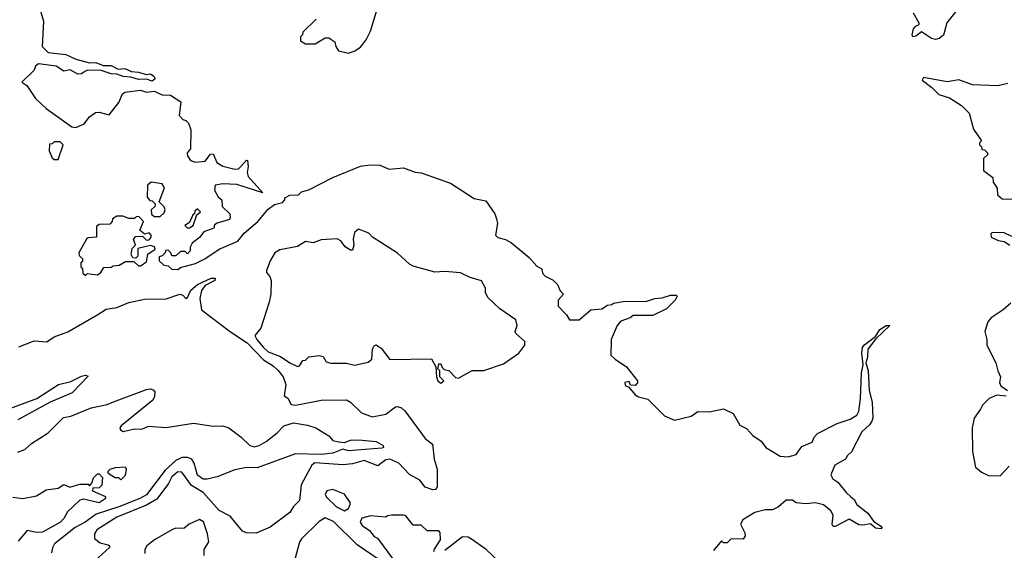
# Model space of a CAD drawing. Extents: x 2386423 to 2568864, y 578392 to 761999.
# Tile 335 of 454: x 2499229 to 2504246, y 668422 to 671122. Entities that reach past the tile are written whole.
import ezdxf

# ---------------------------------------------------------------- set-up
doc = ezdxf.new("R2010")
doc.units = 0

msp = doc.modelspace()

# ---------------------------------------------------------------- linework, layer by layer
at = {"layer": '0CON05XD'}
for points in [[(2499327.5, 671195), (2499350, 671115), (2499343.8, 670985), (2499375, 670955.7), (2499465, 670944.6), (2499515, 670920.8), (2499585, 670902.9), (2499616.7, 670905), (2499655, 670889.6), (2499695, 670888.9), (2499731.1, 670871.1), (2499765, 670873.3), (2499798.3, 670858.3), (2499835, 670855.7), (2499875, 670843.3), (2499895, 670846), (2499913.3, 670835), (2499919.3, 670820.7), (2499905, 670810), (2499875, 670820), (2499835, 670817.5), (2499795, 670830), (2499756.9, 670833.1), (2499725, 670845.8), (2499695, 670847.1), (2499645, 670863.9), (2499575.4, 670864.6), (2499561.2, 670858.8), (2499545, 670846.9), (2499525, 670845.6), (2499486.6, 670866.6), (2499455, 670861.1), (2499415, 670886.5), (2499325, 670897.1), (2499310, 670885), (2499302.5, 670865), (2499240, 670805), (2499265, 670787.5), (2499310.5, 670720.5), (2499365, 670670), (2499495, 670576.7), (2499515, 670573.3), (2499558.3, 670591.7), (2499585, 670627.5), (2499615, 670650), (2499635, 670651.2), (2499685, 670637.5), (2499735, 670700), (2499752.5, 670745), (2499765, 670753.3), (2499845, 670764), (2499875, 670754.2), (2499915, 670758.8), (2499955, 670739.2), (2499997.7, 670737.7), (2500050, 670705), (2500042.5, 670635), (2500060, 670615), (2500075, 670610), (2500090, 670595), (2500101.7, 670561.7), (2500100, 670465), (2500083.3, 670445), (2500085, 670430), (2500100, 670405), (2500125, 670396.7), (2500175, 670402.5), (2500201.7, 670438.3), (2500215, 670440), (2500233.3, 670395), (2500265, 670376.2), (2500325, 670361.2), (2500345, 670363.8), (2500356.7, 670375), (2500385, 670407.5), (2500390, 670405), (2500393.8, 670375), (2500389.2, 670345), (2500394.3, 670324.3), (2500468.3, 670241.7), (2500336.4, 670283.6), (2500265, 670286.7), (2500225, 670280), (2500222.5, 670255), (2500240.7, 670220.7), (2500260, 670205), (2500261.7, 670171.7), (2500300, 670135), (2500302.5, 670115), (2500297.5, 670105), (2500235, 670087.5), (2500221.7, 670078.3), (2500218.3, 670061.7), (2500167, 670043), (2500145.9, 670014.1), (2500107.5, 669985), (2500097.5, 669965), (2500097.5, 669945), (2500085, 669930), (2500071.7, 669941.7), (2500048.3, 669941.7), (2500025, 669920), (2500005, 669920), (2500000, 669935), (2499985, 669950), (2499971.7, 669948.3), (2499970, 669935), (2499955, 669920), (2499940, 669915), (2499940, 669895), (2499963, 669873), (2499985, 669870), (2500005, 669852.5), (2500035, 669850), (2500048.3, 669861.7), (2500125, 669882), (2500173.3, 669905), (2500245, 669954), (2500341.4, 669995), (2500373.4, 670036.6), (2500442, 670095), (2500495, 670157.5), (2500527.5, 670182.5), (2500568.3, 670191.7), (2500580, 670205), (2500580, 670215), (2500605, 670230), (2500649.3, 670230.7), (2500665, 670245.8), (2500703, 670257), (2500825, 670318.8), (2500965, 670376), (2501015, 670383.8), (2501065, 670382.5), (2501112.3, 670362.3), (2501185, 670368.8), (2501245, 670346.7), (2501275, 670343.3), (2501425, 670290), (2501545, 670212.5), (2501605, 670200), (2501650, 670135), (2501659.3, 670109.3), (2501663.3, 670085), (2501653.8, 670025), (2501665, 670014), (2501705, 670003.3), (2501736.1, 669986.1), (2501825, 669912.5), (2501865, 669867.5), (2501890, 669855), (2501893, 669833), (2501907, 669817), (2501947, 669797), (2501970, 669775), (2501983, 669743), (2502000, 669725), (2501972.5, 669695), (2501972.5, 669665), (2502015, 669620), (2502030, 669595), (2502080, 669595), (2502140, 669645), (2502195, 669650), (2502225, 669670), (2502247, 669673), (2502255, 669680), (2502305, 669687.5), (2502425, 669690), (2502466.1, 669703.9), (2502503, 669707), (2502545, 669720), (2502575, 669720), (2502580, 669715), (2502570, 669695), (2502525, 669650), (2502455, 669617.5), (2502355, 669616.7), (2502340, 669605), (2502291.7, 669588.3), (2502273.9, 669566.1), (2502242.5, 669495), (2502242, 669415), (2502263.7, 669393.7), (2502322, 669355), (2502377.5, 669285), (2502376.7, 669273.3), (2502365, 669260), (2502341.7, 669261.7), (2502335, 669280), (2502313.3, 669275), (2502315, 669260), (2502332.5, 669252.5), (2502365, 669213.3), (2502382.7, 669202.7), (2502430.7, 669190.7), (2502515, 669106.2), (2502565, 669083.8), (2502650, 669105), (2502685, 669127.5), (2502745, 669126.2), (2502815, 669142.5), (2502865, 669117.5), (2502898.8, 669058.8), (2502932.3, 669042.3), (2502965, 669006.7), (2503007.7, 668977.7), (2503031.2, 668945), (2503105, 668901.2), (2503145, 668897.5), (2503185, 668910), (2503215, 668950), (2503267.7, 668972.3), (2503277.5, 668997.5), (2503295, 669016.7), (2503395, 669067.5), (2503461.7, 669088.3), (2503495, 669110), (2503505, 669130), (2503512.9, 669195), (2503517.9, 669325), (2503526.4, 669366.4), (2503520, 669425), (2503524.6, 669455), (2503535, 669469.4), (2503590, 669510), (2503612, 669545), (2503645, 669565.7), (2503662.5, 669565), (2503592, 669498), (2503550.6, 669445), (2503548.9, 669405), (2503540, 669375), (2503553.3, 669335), (2503557.1, 669235), (2503572.9, 669175), (2503576.2, 669095), (2503570.9, 669079.1), (2503559.6, 669060.4), (2503520.8, 669025), (2503467.1, 668922.9), (2503447.5, 668905), (2503437.5, 668885), (2503383.3, 668855), (2503362.5, 668805), (2503372.5, 668785), (2503397.7, 668767.7), (2503440, 668715), (2503465, 668694)], [(2500905, 670952.5), (2500936.7, 670963.3), (2500965, 670982.5), (2500995, 671020), (2501016.4, 671063.6), (2501050, 671175)], [(2504005, 671171.2), (2503953.9, 671106.1), (2503936.1, 671043.9), (2503915, 671026.7), (2503895, 671021.2), (2503876.1, 671026.1), (2503825, 671060), (2503795, 671038.8), (2503780, 671035), (2503776.2, 671045), (2503784.2, 671075), (2503795, 671088.8), (2503812.5, 671097.5), (2503813.3, 671105), (2503782.9, 671155)], [(2500740, 671125), (2500671.7, 671058.3), (2500670, 671045), (2500660, 671035), (2500660, 671015), (2500685, 671000), (2500735, 671000), (2500785, 671030), (2500805, 671030), (2500835, 671010), (2500840, 670985), (2500853.6, 670963.6), (2500905, 670952.5)], [(2504265, 670796.7), (2504213.9, 670786.1), (2504085, 670791.2), (2504015, 670816.2), (2503955, 670806.7), (2503835, 670827.5), (2503827.5, 670815), (2503877.6, 670777.6), (2503911.9, 670741.9), (2503967.5, 670725), (2504027.5, 670685), (2504067, 670647), (2504090, 670565), (2504130, 670505), (2504120, 670495), (2504120, 670485), (2504130, 670475), (2504131.7, 670461.7), (2504145, 670460), (2504160, 670445), (2504160, 670435), (2504140, 670415), (2504140, 670355), (2504188.3, 670318.3), (2504190, 670295), (2504210, 670265), (2504211.7, 670231.7), (2504235, 670210), (2504308.3, 670208.3)], [(2499425, 670410), (2499450, 670485), (2499435, 670500), (2499405, 670500), (2499395, 670490), (2499381.7, 670488.3), (2499380, 670455), (2499395, 670420), (2499405, 670410), (2499425, 670410)], [(2499945, 670120), (2499965, 670140), (2499970, 670155), (2499965, 670170), (2499940, 670195), (2499966.4, 670266.4), (2499955, 670286.7), (2499900, 670295), (2499880.7, 670279.3), (2499878.3, 670218.3), (2499891.7, 670201.7), (2499905, 670200), (2499920, 670185), (2499918.3, 670171.7), (2499900, 670155), (2499901.7, 670131.7), (2499915, 670120), (2499945, 670120)], [(2500083, 670063), (2500095, 670063.3), (2500112.5, 670075), (2500131.7, 670128.3), (2500150, 670145), (2500135, 670160), (2500121.7, 670148.3), (2500120, 670135), (2500111.7, 670128.3), (2500095, 670090), (2500070, 670075), (2500083, 670063)], [(2499565, 669820), (2499575, 669830), (2499625, 669823.3), (2499642.5, 669835), (2499658.3, 669861.7), (2499695, 669862.5), (2499705, 669870), (2499736.4, 669873.6), (2499768.3, 669891.7), (2499811.7, 669891.7), (2499835, 669870), (2499845, 669870), (2499875, 669890), (2499881.7, 669928.3), (2499920, 669955), (2499917, 669967), (2499895, 669972.5), (2499831.7, 669958.3), (2499831.7, 669918.3), (2499821.7, 669908.3), (2499805, 669910), (2499797, 669927), (2499803, 669957), (2499820, 669975), (2499810, 670005), (2499821.7, 670018.3), (2499855, 670020), (2499875, 670000), (2499888.3, 670001.7), (2499900, 670015), (2499900, 670025), (2499888.3, 670038.3), (2499865, 670030), (2499841.7, 670051.7), (2499860, 670095), (2499838.3, 670118.3), (2499825, 670120), (2499815, 670110), (2499785, 670110), (2499755, 670122.5), (2499725, 670122.5), (2499701.7, 670108.3), (2499700, 670095), (2499688.3, 670081.7), (2499635, 670080), (2499620.7, 670069.3), (2499620, 670015), (2499578.3, 670011.7), (2499570, 670005), (2499530, 669935), (2499531.7, 669921.7), (2499550, 669905), (2499550, 669895), (2499540, 669885), (2499540, 669865), (2499550, 669855), (2499551.7, 669831.7), (2499565, 669820)], [(2501375, 669272.5), (2501390, 669285), (2501370, 669305), (2501370, 669335), (2501360, 669345), (2501365, 669370), (2501375, 669370), (2501381.7, 669351.7), (2501392.5, 669342.5), (2501416.1, 669336.1), (2501450.7, 669300.7), (2501465, 669297.5), (2501535, 669336.7), (2501595, 669337.5), (2501695, 669370), (2501772.5, 669425), (2501802.5, 669465), (2501802.5, 669485), (2501756.7, 669525), (2501753.9, 669536.1), (2501763.3, 669565), (2501757.5, 669595), (2501675, 669650), (2501615, 669707.5), (2501603.6, 669733.6), (2501602.5, 669755), (2501583, 669793), (2501525, 669810), (2501475, 669833.3), (2501395, 669840), (2501345, 669836.7), (2501235, 669867.5), (2501215, 669877.5), (2501155, 669933.3), (2501027.5, 670015), (2501007.5, 670035), (2500956.4, 670056.4), (2500935, 670040), (2500928, 670005), (2500932, 669975), (2500925, 669950), (2500915, 669950), (2500887, 669967), (2500866.4, 669996.4), (2500846.2, 670006.2), (2500765, 670001.9), (2500725, 669986.2), (2500685, 669993.6), (2500645, 669968.2), (2500555, 669951.2), (2500529.4, 669935), (2500505.8, 669895), (2500487.5, 669845), (2500487.5, 669835), (2500503.8, 669815), (2500510, 669795), (2500508.8, 669725), (2500500.8, 669685), (2500457.7, 669552.3), (2500428, 669515), (2500436.9, 669495), (2500469.5, 669455), (2500495, 669432.5), (2500558.6, 669408.6), (2500605, 669375.8), (2500645, 669357.5), (2500655, 669360), (2500671.7, 669388.3), (2500685, 669390), (2500703, 669407), (2500755, 669412.5), (2500775, 669407.5), (2500791.2, 669381.2), (2500815, 669373.8), (2500895, 669373.3), (2500935, 669364.5), (2501005, 669380), (2501023.8, 669395), (2501026.2, 669445), (2501035, 669462.5), (2501045, 669467.5), (2501071.2, 669451.2), (2501115, 669393.3), (2501327, 669397), (2501350, 669355), (2501352.5, 669305), (2501360, 669285), (2501375, 669272.5)], [(2504285, 670018), (2504245, 670037.5), (2504185, 670040), (2504178.3, 670031.7), (2504180, 670015), (2504215, 669998), (2504245, 669993.8), (2504274.3, 669974.3)], [(2499225, 669458), (2499302.3, 669487.7), (2499367.2, 669482.8), (2499405, 669507.8), (2499475, 669533.1), (2499627.8, 669622.2), (2499670.7, 669649.3), (2499725, 669657.8), (2499785, 669682.9), (2499865, 669700), (2499975, 669701.4), (2500045, 669726), (2500060.5, 669720.5), (2500075, 669702.5), (2500085, 669707.5), (2500102, 669745), (2500134.7, 669775.3), (2500205, 669806.9), (2500225, 669806.7), (2500223.3, 669795), (2500175, 669769.2), (2500156.3, 669743.7), (2500146.6, 669703.4), (2500155.3, 669645.3), (2500302.9, 669532.9), (2500388.2, 669478.2), (2500471, 669391), (2500520.8, 669360.8), (2500546.7, 669336.7), (2500571.2, 669305), (2500585.2, 669265.2), (2500577.5, 669207.5), (2500596, 669196), (2500613.2, 669163.2), (2500635, 669160.6), (2500722.2, 669177.8), (2500765, 669186.1), (2500895, 669187.1), (2500915, 669176), (2500971.2, 669121.2), (2501025, 669101.6), (2501095.4, 669114.6), (2501145, 669151.2), (2501155, 669153.8), (2501175, 669146.2), (2501191.7, 669131.7), (2501295, 668991.2), (2501332.5, 668962.5), (2501341.9, 668885), (2501357.1, 668835), (2501355.8, 668744.2), (2501348.3, 668731.7), (2501335, 668728.8), (2501295, 668743.3), (2501268.2, 668778.2), (2501215, 668808.2), (2501161.5, 668865), (2501114.7, 668885.3), (2501095, 668882.7), (2501055, 668852.1), (2500985, 668878.1), (2500925, 668862.2), (2500875, 668856.6), (2500733.3, 668866.7), (2500717.1, 668855), (2500698.5, 668821.5), (2500664.3, 668755), (2500655.8, 668675), (2500624, 668645), (2500605, 668613.8), (2500505, 668538.8), (2500435, 668509.2), (2500385, 668511.2), (2500365, 668518.8), (2500302.5, 668595), (2500245.6, 668625), (2500163.8, 668715), (2500105, 668752.3), (2500055, 668819.4), (2500035, 668821.5), (2500004.8, 668795.2), (2499987.7, 668762.3), (2499928.2, 668681.8), (2499875, 668651), (2499725, 668590.4), (2499622.5, 668525), (2499610, 668505), (2499611.2, 668481.2), (2499639.7, 668459.7), (2499679.7, 668449.7), (2499686.7, 668445), (2499686.2, 668436.2), (2499612.7, 668367.3)], [(2504280, 669680), (2504240, 669645), (2504180, 669605), (2504162.5, 669585), (2504147.5, 669535), (2504157.5, 669495), (2504157.5, 669465), (2504202.5, 669375), (2504212.5, 669335), (2504227.5, 669305), (2504222.5, 669275), (2504228.3, 669258.3), (2504262.5, 669235)], [(2499165, 669137.5), (2499316.7, 669195), (2499427.5, 669265), (2499489.3, 669280.7), (2499545, 669308), (2499565, 669312.5), (2499578.3, 669308.3), (2499497.5, 669222.5), (2499385, 669176), (2499220, 669085)], [(2499219.3, 668920.7), (2499256.1, 668933.9), (2499290, 668965), (2499375, 669018.8), (2499453, 669097), (2499490, 669105), (2499593.3, 669146.7), (2499675, 669164.2), (2499707.5, 669177.5), (2499875, 669240.8), (2499895, 669243.3), (2499908.8, 669238.8), (2499917.5, 669227.5), (2499916.7, 669205), (2499908, 669185), (2499746.7, 669055), (2499740, 669045), (2499742.5, 669035), (2499757, 669027), (2499815, 669040), (2499851.7, 669038.3), (2499885, 669053.3), (2499975, 669046.7), (2500115, 669068.8), (2500215, 669054.3), (2500265, 669055.6), (2500295, 669045.6), (2500358.2, 668998.2), (2500402.1, 668955), (2500425, 668948.8), (2500450, 668955), (2500484.4, 668975), (2500541.1, 669018.9), (2500575, 669054.5), (2500625, 669071.2), (2500695, 669059.2), (2500737.5, 669045), (2500804.4, 669004.4), (2500825, 668981.2), (2500853.3, 668973.3), (2500885, 668970.5), (2500915, 668982.3), (2500956.2, 668983.8), (2501045.3, 668975.3), (2501081.4, 668955), (2501083.8, 668945), (2501075, 668942.1), (2500905, 668928.5), (2500875, 668936.4), (2500825, 668916.5), (2500765, 668910), (2500635, 668912.9), (2500439.1, 668840.9), (2500385, 668843.1), (2500325, 668830.8), (2500235, 668795.6), (2500185, 668783.3), (2500165, 668784.5), (2500134.8, 668804.8), (2500118.9, 668865), (2500106.4, 668885), (2500084.3, 668894.3), (2500055, 668893.4), (2500025, 668879.5), (2499970, 668830), (2499876, 668704), (2499841.9, 668685), (2499733.7, 668643.7), (2499619.2, 668605), (2499562.2, 668565), (2499511.6, 668538.4), (2499407.1, 668455), (2499396, 668435), (2499391.7, 668408.3)], [(2504255, 669206.7), (2504208.3, 669211.7), (2504170, 669195), (2504135, 669160), (2504125, 669140), (2504092.5, 669095), (2504083.3, 669045), (2504083.8, 668925), (2504100, 668845), (2504129.3, 668819.3), (2504165, 668802.5), (2504225, 668800), (2504270.5, 668849.5)], [(2499745, 668780), (2499735, 668790), (2499715, 668790), (2499690, 668805), (2499680, 668815), (2499680, 668825), (2499690, 668835), (2499717, 668843), (2499766.1, 668846.1), (2499772.5, 668835), (2499767, 668803), (2499745, 668780)], [(2499195, 668692.7), (2499245, 668685.5), (2499315, 668698.6), (2499365, 668729.2), (2499425, 668737.5), (2499453.6, 668756.4), (2499485, 668743.3), (2499535, 668758.8), (2499577.5, 668757.5), (2499585, 668750), (2499597.5, 668762.5), (2499605, 668790), (2499625, 668810), (2499635, 668810), (2499651.7, 668791.7), (2499647, 668753), (2499635, 668740), (2499601.7, 668738.3), (2499600, 668725), (2499666.1, 668696.1), (2499665.6, 668684.4), (2499635, 668663.5), (2499555, 668682.2), (2499535, 668676.9), (2499472.6, 668617.4), (2499455, 668583.8), (2499437.5, 668565), (2499345, 668514.5), (2499315, 668512.1), (2499268.1, 668521.9), (2499221.5, 668468.5)], [(2500885, 668623.1), (2500904, 668635), (2500914, 668655), (2500913.8, 668665), (2500885, 668707.5), (2500825, 668730.8), (2500793.8, 668725), (2500785.8, 668705), (2500795, 668690), (2500842.8, 668642.8), (2500885, 668623.1)], [(2503465, 668694), (2503480.6, 668680.6), (2503495, 668654), (2503551.2, 668611.2), (2503580.5, 668570.5), (2503618, 668545), (2503623.3, 668535), (2503618.6, 668531.4), (2503590, 668535), (2503565, 668556.7), (2503525, 668548.8), (2503505, 668551.2), (2503455, 668580), (2503385, 668543.3), (2503375, 668543.3), (2503370, 668555), (2503375, 668600), (2503363, 668623), (2503325, 668652.5), (2503283.6, 668663.6), (2503235, 668658.8), (2503185, 668662.5), (2503167, 668677), (2503135, 668677.5), (2503095, 668642.5), (2503065, 668627.5), (2503027, 668627), (2502975, 668613.3), (2502913.6, 668576.4), (2502902.5, 668555), (2502925, 668510), (2502926.7, 668495), (2502915, 668477.5), (2502855, 668480), (2502835, 668460), (2502815, 668460), (2502805, 668470), (2502765, 668420)], [(2500170, 668395), (2500170, 668425), (2500192.5, 668465), (2500186.2, 668505), (2500165.9, 668565.9), (2500145, 668578.8), (2500092.5, 668555), (2500065, 668532.5), (2500025, 668533.8), (2500005, 668525.8), (2499916.7, 668475), (2499876.7, 668445), (2499866.7, 668425), (2499866.7, 668405)], [(2501098.3, 668348.3), (2500949.5, 668449.5), (2500828.9, 668568.9), (2500785, 668586.2), (2500755, 668567.5), (2500665, 668480), (2500655, 668462.5), (2500617.5, 668325)], [(2501340, 668415), (2501343, 668427), (2501373.3, 668475), (2501371.7, 668511.7), (2501365, 668520), (2501305, 668520), (2501275, 668550), (2501235, 668550), (2501196.4, 668596.4), (2501185, 668600), (2501125, 668600), (2501103, 668597), (2501095, 668590), (2501016.4, 668596.4), (2500972.5, 668585), (2500963.3, 668565), (2500975, 668547.5), (2501011.7, 668521.7), (2501035, 668492.5), (2501053, 668483), (2501133.6, 668373.6)], [(2501675, 668360), (2501606.7, 668425), (2501536.2, 668475), (2501515, 668489.2), (2501485, 668490), (2501395, 668420)]]:
    msp.add_lwpolyline(points, dxfattribs=at)

doc.saveas('drawing.dxf')
